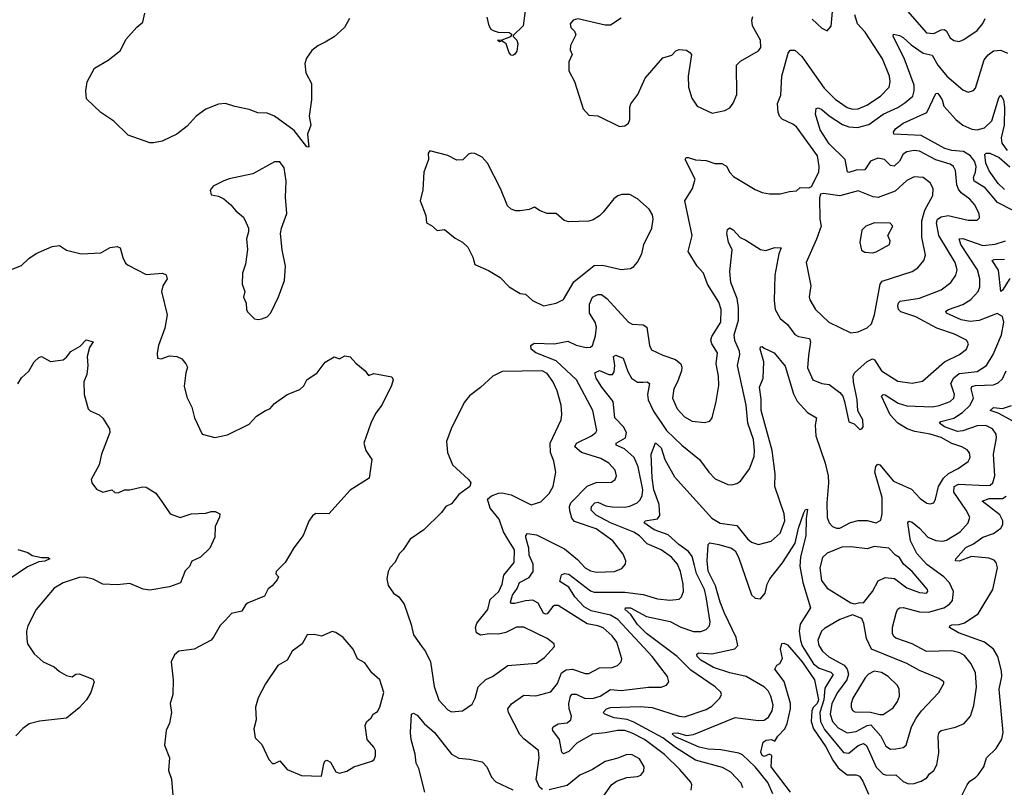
# Model space of a CAD drawing. Extents: x 1468344 to 1613994, y 525695 to 643861.
# Tile 413 of 427: x 1578415 to 1583865, y 632711 to 636958. Entities that reach past the tile are written whole.
import ezdxf

# ---------------------------------------------------------------- set-up
doc = ezdxf.new("R2010")
doc.units = 0

msp = doc.modelspace()

# ---------------------------------------------------------------- linework, layer by layer
at = {"layer": '0CON10XD'}
for points in [[(1582800.9, 636960.9), (1582855, 636912), (1582885, 636896.7), (1582906.9, 636923.1), (1582919.3, 637065)], [(1580240, 636965), (1580213.3, 636915), (1580155, 636863.3), (1580106, 636834), (1580065, 636813.3), (1580032.3, 636787.7), (1580003.3, 636745), (1579993.8, 636715), (1579998.8, 636665), (1580030, 636605), (1580030, 636515), (1580016.7, 636425), (1580026.2, 636375), (1580007.5, 636325), (1580015, 636252.5), (1580005, 636254), (1579934, 636345), (1579824.5, 636424.5), (1579785, 636440.8), (1579732.4, 636442.4), (1579685, 636461.9), (1579605, 636477.1), (1579555, 636494), (1579515, 636490), (1579445, 636464), (1579391.2, 636425), (1579341.2, 636368.8), (1579285, 636324), (1579204.1, 636285.9), (1579155, 636276.7), (1579135, 636276.7), (1579015, 636318.8), (1578936.8, 636396.8), (1578865, 636444), (1578785, 636520), (1578780.6, 636565), (1578787.8, 636615), (1578829.3, 636690.7), (1578904, 636735), (1578973.2, 636786.8), (1579002.1, 636847.9), (1579063, 636917), (1579097.5, 636945), (1579107.5, 636995)], [(1581213.1, 637006.9), (1581202, 636925), (1581148.3, 636871.7), (1581146.2, 636865), (1581167.5, 636845), (1581172.5, 636825), (1581165.8, 636784.2), (1581155, 636766.7), (1581145, 636760), (1581135, 636762.5), (1581124.1, 636774.1), (1581106.7, 636825), (1581085, 636840), (1581070, 636835), (1581060, 636845), (1581085, 636847.5), (1581132.5, 636865), (1581140, 636875), (1581125, 636885.6), (1581065, 636887.5), (1581037, 636897), (1581024.4, 636904.4), (1581013.4, 636923.4), (1581003, 636973)], [(1581448.9, 635178.9), (1581495, 635157.5), (1581550, 635145), (1581573.7, 635146.3), (1581584.8, 635155.2), (1581601.5, 635208.5), (1581607.8, 635257.8), (1581599.7, 635285), (1581569.7, 635335), (1581568, 635385), (1581585, 635422.2), (1581615, 635438.2), (1581635, 635437.3), (1581665.3, 635415.3), (1581785, 635284), (1581805, 635274.4), (1581865, 635270.4), (1581886.4, 635256.4), (1581901.8, 635155), (1581911.8, 635131.8), (1581975, 635101.5), (1582045, 635078.8), (1582073.8, 635055), (1582080.4, 635035), (1582077.5, 635015), (1582056.4, 634953.6), (1582035.5, 634915), (1582027.5, 634865), (1582053.5, 634805), (1582095, 634760), (1582136.8, 634736.8), (1582205, 634728.6), (1582235, 634736), (1582248.6, 634755), (1582270.6, 634845), (1582285.5, 634935), (1582283.5, 634985), (1582270, 635055), (1582277.1, 635115), (1582245.4, 635165), (1582240, 635185), (1582246.1, 635205), (1582295, 635284.2), (1582297.1, 635355), (1582284, 635395), (1582222.1, 635495), (1582199.1, 635555), (1582165, 635594.2), (1582115.6, 635675), (1582137.5, 635765), (1582097.1, 635955), (1582138.8, 636025), (1582154, 636075), (1582097.5, 636185), (1582103.5, 636196.5), (1582115, 636196.4), (1582155, 636182.7), (1582215, 636178.2), (1582262.9, 636162.9), (1582302, 636162), (1582328, 636148), (1582345, 636112), (1582365, 636091.4), (1582485, 636018), (1582525, 636002), (1582565, 635994), (1582625, 635994), (1582675, 636008), (1582715, 636011.2), (1582735, 636030), (1582783, 636027), (1582797.5, 636035), (1582838.1, 636115), (1582840.6, 636145), (1582830.6, 636205), (1582715.2, 636365.2), (1582695, 636380.9), (1582635, 636408.2), (1582620.6, 636425), (1582613.4, 636446.6), (1582608.8, 636495), (1582628.6, 636541.4), (1582634, 636646), (1582668, 636772), (1582680, 636790), (1582705, 636789.2), (1582743.6, 636755), (1582868.5, 636578.5), (1582928.4, 636518.4), (1582995, 636472.5), (1583025, 636462.9), (1583055, 636464.2), (1583104.4, 636485), (1583180, 636535), (1583227.5, 636585), (1583233.8, 636615), (1583230, 636645), (1583190.8, 636740.8), (1583095, 636888.2), (1583051.5, 636935), (1583037.1, 636985)], [(1581744.1, 636965.9), (1581685, 636927.5), (1581655, 636927.1), (1581505, 636962), (1581477.5, 636955), (1581461.2, 636935), (1581466, 636915), (1581485.8, 636895), (1581492.9, 636875), (1581463.3, 636815), (1581462.2, 636792.2), (1581472, 636765), (1581454.5, 636725.5), (1581454, 636675), (1581485.8, 636615.8), (1581534.3, 636464.3), (1581565, 636430), (1581615, 636426.7), (1581735, 636367.5), (1581765, 636370), (1581784, 636385), (1581792.5, 636405), (1581792.5, 636475), (1581798.3, 636491.7), (1581836.7, 636545), (1581876.2, 636635), (1581975, 636747.5), (1582025, 636762.5), (1582047.5, 636785), (1582065, 636793.3), (1582105, 636790), (1582125, 636777.5), (1582132.5, 636765), (1582114, 636645), (1582116, 636585), (1582134.4, 636524.4), (1582165, 636478.8), (1582248.3, 636441.7), (1582317.5, 636455), (1582345, 636470), (1582364.5, 636495.5), (1582384.2, 636545), (1582382.9, 636707.1), (1582405, 636728.8), (1582503.8, 636785), (1582516.7, 636805), (1582514.5, 636845), (1582471.9, 636925), (1582467.5, 636955), (1582472.9, 636975)], [(1583329.6, 637005), (1583434.4, 636885), (1583475, 636881.3), (1583515, 636902.3), (1583533, 636903), (1583545.3, 636895.3), (1583565, 636857.5), (1583585, 636842.9), (1583615, 636838), (1583641.3, 636848.7), (1583715, 636899.2), (1583745, 636936.2), (1583758.1, 636965)], [(1582131.1, 632695), (1582135.6, 632725), (1582129.1, 632739.1), (1582068.8, 632808.8), (1581983.3, 632893.3), (1581873.2, 632975), (1581805, 633011), (1581765, 633024.8), (1581723.7, 633026.3), (1581655, 633012.2), (1581585, 633005.9), (1581498, 632955), (1581455, 632909.6), (1581425, 632897.1), (1581416.4, 632906.4), (1581403.3, 632975), (1581365.7, 633025), (1581364, 633035), (1581368, 633045), (1581395, 633062.9), (1581445, 633067.8), (1581465, 633084), (1581469.1, 633105), (1581455.9, 633145), (1581455.3, 633174.7), (1581464.1, 633215), (1581473.4, 633226.6), (1581495, 633226.2), (1581541.2, 633205), (1581585, 633203.2), (1581628.1, 633215), (1581685, 633251.6), (1581745, 633247.6), (1581895.4, 633265.4), (1581965, 633265.5), (1581994.5, 633275.5), (1582008.6, 633295), (1582001.1, 633325), (1581916.1, 633435), (1581725, 633639.1), (1581685, 633662.9), (1581577.6, 633687.6), (1581539.5, 633709.5), (1581487.5, 633765), (1581455, 633818.6), (1581405, 633850), (1581413.6, 633886.4), (1581430, 633895), (1581455, 633890), (1581575, 633798.2), (1581595, 633790.7), (1581765, 633791.1), (1581865, 633777.4), (1581945, 633754), (1582013.8, 633746.2), (1582065, 633752.9), (1582077.1, 633765), (1582088.5, 633795), (1582086.9, 633835), (1582072.5, 633905), (1582055, 633945.6), (1582022.9, 633985), (1581965, 634025.9), (1581887.6, 634057.6), (1581845, 634102.4), (1581815, 634123), (1581685, 634175.2), (1581606.2, 634216.2), (1581577.9, 634245), (1581580, 634265), (1581598, 634285), (1581615, 634287.9), (1581659.1, 634269.1), (1581695, 634262.9), (1581765, 634261.7), (1581792.8, 634267.2), (1581832.9, 634285), (1581848.5, 634301.5), (1581860, 634325), (1581863.3, 634356.7), (1581837.6, 634485), (1581815.8, 634535), (1581763.1, 634583.1), (1581717.3, 634605), (1581716.2, 634615), (1581768.1, 634645), (1581774, 634675), (1581757, 634705), (1581709.2, 634755), (1581699, 634845), (1581637.7, 634925), (1581606.5, 634975), (1581598.8, 635005), (1581625, 635018), (1581675, 634995.7), (1581695.6, 634994.4), (1581705, 635010), (1581709.3, 635045), (1581700.8, 635095), (1581715, 635102.9), (1581755.7, 635085), (1581781.1, 635011.1), (1581801.3, 634975), (1581835, 634952.9), (1581865, 634951.8), (1581887.5, 634955), (1581900.5, 634945), (1581889.1, 634885), (1581892.8, 634855), (1581922.7, 634792.7), (1581995, 634684.6), (1582079.1, 634605), (1582178.1, 634525), (1582228.6, 634455), (1582265, 634418.6), (1582334.1, 634385.9), (1582355.7, 634384.3), (1582385, 634392), (1582404.3, 634405.7), (1582455, 634473.8), (1582479.3, 634540.7), (1582482.5, 634575), (1582476.7, 634635), (1582444.7, 634725), (1582435.3, 634825), (1582388.2, 635045), (1582400.6, 635105), (1582399.2, 635125), (1582372.6, 635182.6), (1582369.7, 635215), (1582393.9, 635295), (1582393.3, 635365), (1582386.1, 635416.1), (1582350.4, 635505), (1582345.6, 635565), (1582358.6, 635685), (1582337.8, 635727.8), (1582328.5, 635775), (1582332.9, 635797.1), (1582345, 635805.7), (1582364.2, 635795), (1582402.6, 635752.6), (1582435, 635739.1), (1582515, 635686.7), (1582545, 635681.9), (1582595, 635698.5), (1582630, 635695), (1582617, 635663), (1582594.3, 635545), (1582591.7, 635405), (1582597.1, 635355), (1582624.4, 635304.4), (1582665, 635270.9), (1582706.1, 635216.1), (1582725, 635205.3), (1582785.6, 635195), (1582792.1, 635175), (1582781.1, 635101.1), (1582775, 635032.5), (1582804.3, 634965), (1582855, 634945.8), (1582895, 634940.6), (1582955, 634896), (1582970.6, 634875), (1582981.1, 634845), (1583004, 634734), (1583033, 634723), (1583065, 634691.2), (1583076.7, 634695), (1583083.3, 634705), (1583081.2, 634745), (1583053.9, 634793.9), (1583050.8, 634855), (1583030.4, 634955), (1583028.2, 634985), (1583035.3, 635004.7), (1583105, 635066.2), (1583135, 635081.9), (1583145.8, 635075.8), (1583185, 635015.4), (1583275, 634958.5), (1583355, 634946.7), (1583412, 634958), (1583534.1, 635065.9), (1583615.8, 635105), (1583655.8, 635135), (1583665.7, 635165), (1583655.8, 635185), (1583588.7, 635218.7), (1583491.2, 635251.2), (1583375, 635314.1), (1583292.1, 635342.1), (1583279.2, 635355), (1583276.1, 635375), (1583278.3, 635391.7), (1583288.9, 635401.1), (1583395, 635417.1), (1583515, 635463.9), (1583569.5, 635505), (1583596.5, 635545), (1583603.1, 635575), (1583592.4, 635615), (1583502.2, 635765), (1583488.8, 635835), (1583495.8, 635854.2), (1583515, 635866.5), (1583554.8, 635874.8), (1583665, 635849.6), (1583715, 635849.2), (1583727.5, 635862.5), (1583725, 635886.2), (1583700.5, 635935), (1583673.5, 635965), (1583625, 636001.1), (1583610.8, 636020.8), (1583602.5, 636045), (1583594.1, 636124.1), (1583583.3, 636145), (1583565, 636159.6), (1583485, 636182.1), (1583395, 636230), (1583365, 636235.3), (1583325, 636226.8), (1583305.4, 636215), (1583284.1, 636175), (1583255, 636148.2), (1583235, 636151.1), (1583201.4, 636185), (1583165, 636192.8), (1583124.5, 636175), (1583092.7, 636127.3), (1583045, 636126.5), (1583005, 636112.9), (1582997.2, 636117.2), (1582984.6, 636185), (1582895, 636270.9), (1582845, 636348.6), (1582818.9, 636435), (1582823.2, 636466.8), (1582835, 636470.8), (1582855, 636461.5), (1582895.8, 636425.8), (1582968.3, 636378.3), (1583005, 636364.7), (1583051.3, 636361.3), (1583115, 636378.6), (1583194.3, 636435.7), (1583275, 636472.2), (1583315, 636498.8), (1583358.2, 636535), (1583366.5, 636565), (1583365.3, 636595), (1583310.7, 636745), (1583249.2, 636865), (1583251.2, 636878.8), (1583285, 636871.5), (1583305, 636860.4), (1583348.6, 636818.6), (1583415, 636772.5), (1583465, 636762.5), (1583496.6, 636706.6), (1583546.1, 636645), (1583635, 636570.5), (1583665, 636557.5), (1583694.3, 636565.7), (1583705, 636578.8), (1583754, 636736), (1583775.6, 636764.4), (1583805, 636786.4), (1583845, 636789.3), (1583882.9, 636772.9)], [(1583910.5, 635905), (1583827.4, 635947.4), (1583758, 636028), (1583698.5, 636065), (1583694.7, 636084.7), (1583706, 636115), (1583708.4, 636145), (1583700, 636175), (1583677.8, 636205), (1583638, 636228), (1583573.8, 636233.8), (1583535.3, 636245.3), (1583405, 636317.4), (1583254, 636325), (1583251.4, 636335), (1583263.3, 636355), (1583305.7, 636385), (1583435.6, 636444.4), (1583485, 636550), (1583495, 636550.8), (1583505, 636540.6), (1583520.8, 636515), (1583529.7, 636479.7), (1583596.6, 636406.6), (1583635, 636373.7), (1583685, 636352.8), (1583715, 636349.2), (1583755, 636359.5), (1583795, 636397.9), (1583835, 636526.2), (1583845, 636541.2), (1583860.3, 636515), (1583865.2, 636475), (1583863.8, 636375), (1583847.2, 636305), (1583851.4, 636275), (1583880.7, 636235)], [(1581315, 635374.4), (1581385, 635389.2), (1581425, 635410), (1581482.9, 635507.1), (1581595, 635598.9), (1581640.7, 635600.7), (1581745, 635575.8), (1581795, 635582), (1581815, 635593.3), (1581835, 635617.5), (1581858.1, 635661.9), (1581869.4, 635715), (1581914.4, 635805), (1581921.1, 635855), (1581918.3, 635878.3), (1581899.8, 635909.8), (1581835, 635966.9), (1581791.2, 635991.2), (1581748.3, 635991.7), (1581725, 635983.8), (1581703, 635967), (1581645, 635892.5), (1581625, 635872.5), (1581588.3, 635851.7), (1581565, 635843.8), (1581455, 635840), (1581428, 635848), (1581385, 635886.7), (1581335, 635886.7), (1581295, 635900), (1581265, 635920), (1581235, 635907.5), (1581185, 635900), (1581160.7, 635900.7), (1581135, 635910), (1581115, 635927.5), (1581076.7, 636023.3), (1581003.6, 636163.6), (1580975, 636197.5), (1580935, 636217.5), (1580915, 636220), (1580900, 636215), (1580867, 636183), (1580835, 636180), (1580785, 636207.5), (1580685, 636232.5), (1580675, 636220), (1580677.5, 636185), (1580651.2, 636115), (1580647, 636017), (1580632.5, 635955), (1580663.3, 635875), (1580666.7, 635835), (1580695, 635820), (1580725, 635792.5), (1580767, 635797), (1580825, 635750), (1580866.4, 635726.4), (1580895, 635700), (1580922.5, 635645), (1580935, 635603.3), (1581010.7, 635570.7), (1581075, 635532.5), (1581125, 635480), (1581185, 635443.8), (1581215, 635438.8), (1581253.3, 635405), (1581315, 635374.4)], [(1583865, 636018.6), (1583830.9, 636050.9), (1583781.1, 636121.1), (1583763.1, 636165), (1583757.6, 636212.4), (1583765, 636219.5), (1583785, 636219.6), (1583835.7, 636195.7), (1583895.4, 636144.6)], [(1579735, 635298.8), (1579755, 635303.8), (1579785, 635313.8), (1579805, 635336.7), (1579848, 635425), (1579880, 635515), (1579885.8, 635595), (1579867.5, 635685), (1579858.8, 635775), (1579864, 635805), (1579894.3, 635885), (1579885.9, 635975.9), (1579889.1, 636065), (1579878.6, 636138.6), (1579855, 636171.4), (1579825, 636171.1), (1579705, 636105.8), (1579575, 636078), (1579545, 636066.2), (1579485, 636037.5), (1579470, 636015), (1579475, 635990), (1579515, 635982.5), (1579545, 635967.5), (1579583.9, 635933.9), (1579610.5, 635900.5), (1579653.3, 635865), (1579668.8, 635835), (1579681.2, 635805), (1579682, 635785), (1579670, 635745), (1579675.9, 635685.9), (1579664.2, 635605), (1579647.5, 635555), (1579646.2, 635495), (1579661.2, 635455), (1579653.8, 635423.8), (1579669.3, 635389.3), (1579670, 635355), (1579675, 635342.5), (1579715, 635302.5), (1579735, 635298.8)], [(1583015, 635226), (1583055, 635231.9), (1583105, 635252.5), (1583129.4, 635275), (1583146.4, 635325), (1583178.2, 635495), (1583187.8, 635512.2), (1583353.8, 635565), (1583385.8, 635585), (1583419.4, 635625), (1583428.2, 635655), (1583407.5, 635755), (1583409, 635845), (1583425.2, 635904.8), (1583469.5, 635985), (1583470.5, 636025), (1583454.6, 636054.6), (1583415, 636084.4), (1583365, 636089.1), (1583325, 636068.8), (1583261.2, 636008.8), (1583165.9, 635974.1), (1583138.2, 635978.2), (1583055, 636012), (1582955, 635983.1), (1582863.6, 635996.4), (1582847, 635993), (1582841.7, 635971.7), (1582844.4, 635855), (1582850.8, 635815), (1582826, 635744), (1582767.5, 635615), (1582793.6, 635485), (1582784.4, 635425), (1582787.4, 635407.4), (1582820, 635355), (1582894.2, 635285), (1583015, 635226)], [(1583135, 635668.6), (1583155, 635673.3), (1583230, 635715), (1583233.8, 635735), (1583220.5, 635765), (1583248.6, 635815), (1583232.6, 635832.6), (1583145.5, 635834.5), (1583098.8, 635815), (1583077, 635793), (1583065.8, 635725), (1583075, 635682.5), (1583092.3, 635672.3), (1583135, 635668.6)], [(1578363.6, 635573.6), (1578425, 635597.5), (1578465, 635636.7), (1578505.9, 635664.1), (1578595, 635704), (1578635, 635708), (1578675, 635683.3), (1578755, 635663.3), (1578865, 635668), (1578915, 635697.5), (1578953.9, 635703.9), (1578971.2, 635695), (1578985, 635642.5), (1579001.2, 635611.2), (1579015, 635600), (1579115, 635548.8), (1579205, 635556.2), (1579225, 635546.7), (1579231.2, 635525), (1579207.5, 635485), (1579200.4, 635455), (1579231.1, 635325), (1579219.1, 635250.9), (1579183.8, 635155), (1579176.4, 635113.6), (1579177.5, 635085), (1579198.3, 635081.7), (1579245, 635098.6), (1579285, 635094), (1579311.7, 635081.7), (1579334, 635055), (1579343.8, 635035), (1579334.2, 635005), (1579325, 634930), (1579339.5, 634869.5), (1579368, 634815), (1579382, 634755), (1579424.3, 634664.3), (1579495, 634646), (1579565, 634660.8), (1579685, 634720.8), (1579726.2, 634765), (1579775, 634796), (1579800, 634805), (1579825.7, 634834.3), (1579895, 634883.8), (1579965, 634912), (1579986.8, 634933.2), (1580004.4, 634965.6), (1580061.2, 635005), (1580105, 635063.3), (1580155, 635092.5), (1580185, 635082.5), (1580215, 635097.5), (1580245, 635092.5), (1580275, 635057.5), (1580327.5, 635015), (1580345, 634990), (1580375, 635000), (1580475, 634982.5), (1580482.5, 634965), (1580473.3, 634935), (1580420, 634825), (1580385, 634780), (1580358.8, 634725), (1580320, 634615), (1580330, 634575), (1580363.8, 634525), (1580348.8, 634421.2), (1580244.4, 634355.6), (1580126.7, 634225), (1580055, 634226.2), (1580036.1, 634213.9), (1580016.1, 634183.9), (1579984, 634105), (1579933, 634037), (1579884.6, 633955.4), (1579834.4, 633905), (1579832.3, 633892.3), (1579847.5, 633875), (1579840.7, 633859.3), (1579812.5, 633825), (1579790, 633810), (1579770.5, 633769.5), (1579678.8, 633731.2), (1579665, 633720), (1579645, 633686.2), (1579587.6, 633672.4), (1579555, 633636.7), (1579524.2, 633605.8), (1579488.6, 633541.4), (1579474.1, 633525.9), (1579380, 633475), (1579295, 633463.8), (1579271.2, 633445), (1579252.5, 633405), (1579264, 633305), (1579262, 633225), (1579248, 633175), (1579256, 633125), (1579243.9, 633066.1), (1579226.2, 633025), (1579216.2, 632945), (1579243.6, 632873.6), (1579238.8, 632805), (1579255.9, 632755.9), (1579262, 632665)], [(1582417.6, 632707.6), (1582408.5, 632735), (1582351.9, 632795), (1582305, 632820.7), (1582155, 632861.4), (1582045, 632931.2), (1581975, 632985.1), (1581815, 633071.8), (1581776.4, 633086.4), (1581705.7, 633095.7), (1581654, 633115), (1581644.3, 633125), (1581662.2, 633145), (1581685, 633152.8), (1581848.8, 633158.8), (1581915, 633152.9), (1582066, 633105), (1582095, 633101.2), (1582215, 633141.8), (1582245, 633160.9), (1582290.6, 633205), (1582299.4, 633225), (1582295, 633236.9), (1582265, 633267.3), (1582129.2, 633359.2), (1582054.1, 633435), (1581885, 633561.5), (1581835, 633611.6), (1581798, 633668), (1581766.9, 633695), (1581768.8, 633705), (1581795.8, 633705), (1581885, 633656), (1582015, 633627.7), (1582075, 633596.5), (1582145, 633574.1), (1582185, 633573.2), (1582215.3, 633584.7), (1582233.1, 633605), (1582236.9, 633625), (1582215.3, 633764.7), (1582205.4, 633805.4), (1582161.7, 633895), (1582149.2, 633939.2), (1582137.7, 633987.7), (1582116.4, 634016.4), (1582064, 634054), (1582005, 634107.9), (1581927.3, 634135), (1581871.5, 634175), (1581876.2, 634185), (1581944.3, 634195.7), (1581958.4, 634215), (1581954.4, 634275), (1581925, 634356.9), (1581916.4, 634423.6), (1581910.9, 634555), (1581935, 634617.5), (1581965, 634590), (1581986.5, 634525), (1582038.8, 634428.8), (1582245, 634201.1), (1582292.2, 634172.2), (1582385, 634158.9), (1582442.7, 634085), (1582465, 634067.1), (1582504.2, 634054.2), (1582575, 634072.2), (1582625, 634116.7), (1582650.6, 634185), (1582645.8, 634225), (1582595.2, 634375), (1582596.2, 634445), (1582579.2, 634575), (1582519.4, 634795), (1582518.8, 634858.8), (1582509.6, 634925), (1582530, 634975), (1582534.5, 635065), (1582512.9, 635135), (1582515, 635147.5), (1582525, 635150), (1582535, 635140), (1582591.2, 635115), (1582650.9, 635040.9), (1582697.9, 634887.9), (1582718.3, 634848.3), (1582775.5, 634785), (1582825.5, 634755), (1582818.5, 634715), (1582821.2, 634655), (1582872.8, 634505), (1582888.9, 634435), (1582891.1, 634395), (1582881.6, 634285), (1582884.7, 634204.7), (1582894.6, 634174.6), (1582913.6, 634153.6), (1582935, 634144.2), (1582955, 634144.3), (1583013.7, 634176.4), (1583055, 634188.2), (1583105, 634187.9), (1583155, 634174), (1583180.7, 634189.3), (1583188.5, 634225), (1583189.2, 634315), (1583148, 634455), (1583153.1, 634486.9), (1583165, 634499.2), (1583175, 634495.8), (1583252.1, 634405), (1583350.3, 634360.3), (1583398.2, 634308.2), (1583435, 634283.3), (1583455, 634280), (1583474.4, 634285.6), (1583484.5, 634305.5), (1583501.1, 634375), (1583528.5, 634421.5), (1583555, 634446.8), (1583610, 634475), (1583665, 634514.3), (1583675.6, 634535), (1583672.1, 634562.1), (1583658.3, 634578.3), (1583629.4, 634595), (1583575, 634613.8), (1583515, 634645.9), (1583454.6, 634664.6), (1583369.4, 634679.4), (1583327.5, 634695), (1583275, 634725.3), (1583232.2, 634772.2), (1583184.1, 634875.9), (1583193.8, 634885), (1583205, 634883.1), (1583276.9, 634836.9), (1583325, 634822.6), (1583465, 634816.7), (1583505, 634823.2), (1583564.2, 634845.8), (1583584.5, 634865), (1583588.2, 634885), (1583568.8, 634945), (1583585, 634976.8), (1583615, 635000.2), (1583715, 635011.7), (1583766.9, 635045), (1583803.4, 635106.6), (1583849.5, 635215), (1583862.3, 635285), (1583855.4, 635315.4), (1583825, 635332.9), (1583725, 635294.4), (1583675, 635289), (1583625, 635297.2), (1583544.5, 635335), (1583541.9, 635345), (1583555, 635354.5), (1583635, 635381.5), (1583680.1, 635409.9), (1583720.4, 635455), (1583729.5, 635480.5), (1583728.8, 635525), (1583716.7, 635575), (1583623.4, 635715), (1583614.6, 635745), (1583635, 635746.8), (1583745, 635709.5), (1583815, 635716), (1583871.9, 635735)], [(1583895, 635527.1), (1583855, 635460.8), (1583845, 635453.8), (1583832.7, 635572.7), (1583798.1, 635625), (1583807.9, 635632.1), (1583865, 635633.6)], [(1578405, 634944.2), (1578425, 634975.8), (1578465, 635014), (1578495.8, 635065), (1578520.3, 635089.7), (1578535, 635093.8), (1578586.4, 635066.4), (1578655, 635076.2), (1578675, 635091.2), (1578697.8, 635122.2), (1578748.9, 635151.1), (1578783.6, 635186.4), (1578822.5, 635175), (1578801.2, 635145), (1578789.4, 635095), (1578792.5, 635045), (1578786.4, 634995), (1578770.6, 634955), (1578772, 634885), (1578793.8, 634805), (1578805, 634793.8), (1578855, 634771.2), (1578875, 634753.3), (1578911.2, 634695), (1578913.8, 634675), (1578867.1, 634555), (1578854.4, 634495.6), (1578810, 634415), (1578814, 634395), (1578840.9, 634360.9), (1578875.7, 634344.3), (1578925, 634356.7), (1578942.3, 634342.3), (1578959.5, 634340.5), (1578995, 634357.5), (1579025, 634356.7), (1579095, 634373.8), (1579115, 634371.2), (1579167.7, 634337.7), (1579206, 634286), (1579247.5, 634225), (1579303.9, 634203.9), (1579365, 634223.3), (1579445, 634227.5), (1579475, 634236.7), (1579496.4, 634236.4), (1579523.3, 634223.3), (1579521.2, 634205), (1579496.7, 634155), (1579495.8, 634094.2), (1579466.7, 634035), (1579415.8, 633984.2), (1579368.3, 633961.7), (1579355, 633932.5), (1579330.8, 633909.2), (1579305, 633842.5), (1579245, 633820.8), (1579135, 633802), (1579097.7, 633807.7), (1579025, 633839.2), (1578955, 633831.4), (1578875, 633834.5), (1578821.9, 633861.9), (1578775, 633874.6), (1578745, 633872.3), (1578655, 633841.8), (1578605, 633812.2), (1578507.1, 633695), (1578459.2, 633605), (1578452.5, 633575), (1578455, 633530), (1578458.8, 633505), (1578495, 633448.8), (1578545.6, 633405.6), (1578605, 633377.5), (1578635, 633351.4), (1578675, 633329.2), (1578705, 633323.3), (1578725, 633337.5), (1578745, 633338.8), (1578819.3, 633309.3), (1578827.5, 633295), (1578808.8, 633235), (1578784.4, 633195), (1578745, 633150.6), (1578675, 633094.2), (1578525, 633078), (1578468, 633062), (1578433, 633037), (1578393.4, 632996.6)], [(1581308.8, 632698.8), (1581291.7, 632711.7), (1581274.4, 632755), (1581290.9, 632875), (1581287.3, 632915), (1581208.1, 632978.1), (1581183.6, 633003.6), (1581120.4, 633125), (1581116.5, 633145), (1581136.8, 633173.2), (1581205, 633220.4), (1581272.5, 633217.5), (1581355, 633238.8), (1581391.8, 633285), (1581414.7, 633345), (1581439, 633361), (1581475.6, 633365.6), (1581545, 633340), (1581565, 633340.9), (1581625, 633373.1), (1581695, 633374.5), (1581723.8, 633385), (1581744.2, 633405), (1581747.4, 633422.6), (1581720.4, 633515), (1581695, 633548.8), (1581645, 633593.8), (1581615.2, 633605.2), (1581555, 633614.7), (1581395, 633716.9), (1581375, 633717.5), (1581365, 633711.5), (1581335, 633671.5), (1581325, 633669.1), (1581315, 633675.5), (1581285, 633730.4), (1581255, 633746.8), (1581215, 633743.5), (1581155, 633727.4), (1581137.5, 633727.5), (1581131.2, 633735), (1581142.3, 633775), (1581168.6, 633811.4), (1581180.9, 633845), (1581235, 633871.1), (1581256.6, 633905), (1581257.6, 633945), (1581235.7, 633995.7), (1581232.5, 634035), (1581216.4, 634093.6), (1581216.9, 634105), (1581225.5, 634114.5), (1581275, 634108.7), (1581431.1, 634031.1), (1581501.5, 633971.5), (1581545, 633924.6), (1581575, 633908), (1581608.1, 633901.9), (1581707.5, 633905), (1581747.6, 633922.4), (1581768.8, 633945), (1581770, 633965), (1581755, 634001.2), (1581698.5, 634075), (1581605, 634141), (1581485, 634180.9), (1581470.9, 634200.9), (1581460.2, 634240.2), (1581457.8, 634265), (1581464.7, 634285), (1581555, 634376.6), (1581605, 634398), (1581689.7, 634400.3), (1581711.2, 634415), (1581718.1, 634435), (1581710.6, 634465), (1581675.4, 634505.4), (1581631.2, 634531.2), (1581525, 634564.3), (1581487.3, 634595), (1581496.2, 634615), (1581579.4, 634655), (1581604.4, 634675), (1581608.5, 634685), (1581587.7, 634795), (1581497.6, 634965), (1581385, 635070.2), (1581272.5, 635115), (1581245.5, 635135), (1581244.6, 635155.4), (1581262.3, 635167.7), (1581375, 635163.9), (1581448.9, 635178.9)], [(1580805, 633128), (1580865, 633134.2), (1580919.1, 633170.9), (1580935.5, 633204.5), (1580953.4, 633266.6), (1580995, 633306.9), (1581031.2, 633325), (1581117.5, 633385), (1581275, 633398.6), (1581320.2, 633429.8), (1581375, 633490), (1581372.5, 633505), (1581333.8, 633535), (1581205, 633597.8), (1581165, 633596.9), (1581105, 633568.5), (1581065, 633558.5), (1581015, 633560.9), (1580965, 633552.5), (1580942.5, 633565), (1580937.9, 633595), (1580945, 633618.6), (1581006.9, 633695), (1581019.2, 633750.8), (1581067.6, 633795), (1581085.3, 633835), (1581094.1, 633885), (1581152.7, 633955), (1581153.1, 634025), (1581116.1, 634083.9), (1581092.2, 634125), (1581068.7, 634195), (1581018.2, 634255), (1581004.4, 634305.6), (1581026, 634324), (1581065, 634338.9), (1581085, 634340), (1581135, 634328.5), (1581245.5, 634274.5), (1581298.6, 634291.4), (1581345, 634336), (1581367.1, 634375), (1581381.9, 634455), (1581370.6, 634515), (1581353.3, 634563.3), (1581351.3, 634615), (1581412.2, 634745), (1581416.5, 634775), (1581411.5, 634825), (1581389.6, 634905), (1581365.8, 634955.8), (1581335, 635000.5), (1581306.7, 635015), (1581085, 635011.9), (1581034.4, 634985.6), (1580965, 634923.3), (1580905, 634876.2), (1580875, 634840), (1580804, 634695), (1580778, 634625), (1580783, 634563), (1580811.2, 634495), (1580898.8, 634415), (1580911.2, 634395), (1580906.2, 634375), (1580845, 634331.4), (1580805, 634279.4), (1580773.8, 634265), (1580748.9, 634231.1), (1580651.2, 634135), (1580575.6, 634084.4), (1580536.7, 634025), (1580515, 634002.5), (1580493.6, 633956.4), (1580465, 633926.7), (1580454, 633905), (1580448, 633865), (1580455, 633827.5), (1580483.3, 633785), (1580514.2, 633764.2), (1580542.5, 633725), (1580582.4, 633612.4), (1580595.4, 633555.4), (1580638.3, 633491.7), (1580661.9, 633461.9), (1580688.8, 633405), (1580708.6, 633268.6), (1580735, 633192.5), (1580785, 633139.2), (1580805, 633128)], [(1583245, 633562.5), (1583245, 633597.5), (1583266, 633674), (1583274.4, 633695), (1583285, 633703.3), (1583305, 633706.7), (1583395, 633681.4), (1583445, 633680.2), (1583530, 633705), (1583560.9, 633725), (1583577.7, 633745), (1583583.8, 633795), (1583561.7, 633841.7), (1583529.2, 633875), (1583435, 633944.7), (1583380.3, 634005), (1583344.7, 634075), (1583330, 634175), (1583335.8, 634184.2), (1583355, 634178.2), (1583396.2, 634145), (1583442.3, 634095), (1583485, 634075.8), (1583525, 634072.6), (1583545, 634078.1), (1583621.2, 634125), (1583665.3, 634174.7), (1583673.8, 634205), (1583654.1, 634245), (1583586.2, 634345), (1583586.5, 634375), (1583611.3, 634388.7), (1583765, 634380.3), (1583786.4, 634383.6), (1583802.1, 634395), (1583812.9, 634435), (1583804.2, 634555), (1583820.9, 634645), (1583818.9, 634665), (1583799.1, 634695), (1583762.8, 634712.8), (1583715, 634711.4), (1583635, 634683.3), (1583605, 634680.4), (1583533.8, 634705), (1583505.6, 634725), (1583512.5, 634735), (1583585, 634753.7), (1583632.5, 634785), (1583676, 634825), (1583694.7, 634865), (1583681.2, 634915), (1583685, 634927.9), (1583705.2, 634934.8), (1583805, 634938.1), (1583830.3, 634949.7), (1583855, 634971.8), (1583875.2, 635014.8)], [(1583915, 634735.4), (1583831.1, 634781.1), (1583786.2, 634795), (1583805, 634812.9), (1583855, 634806.8), (1583905, 634824.1)], [(1583630, 632665), (1583658.6, 632725), (1583674.2, 632745), (1583705.4, 632764.6), (1583719.3, 632780.7), (1583750.8, 632825), (1583765.7, 632874.3), (1583820, 632925), (1583851.7, 632978.3), (1583859.1, 633015), (1583836.1, 633255), (1583850.8, 633325), (1583850, 633355), (1583829.3, 633435), (1583805.4, 633475), (1583754.8, 633514.8), (1583612, 633565), (1583561.2, 633595), (1583563.8, 633605), (1583575, 633610), (1583615, 633611.1), (1583645, 633620.4), (1583719.7, 633670.3), (1583800.6, 633805), (1583826.5, 633925), (1583818.8, 633955), (1583808.1, 633968.1), (1583779.4, 633979.4), (1583682.5, 633987.5), (1583615, 633962.2), (1583594.3, 633965), (1583595.7, 633975), (1583651.9, 634038.1), (1583695, 634057.5), (1583745, 634094.5), (1583805.4, 634115), (1583845.8, 634144.2), (1583855.8, 634165), (1583856.2, 634185), (1583839.4, 634219.4), (1583742.9, 634295), (1583781.3, 634308.7), (1583855, 634309.8), (1583875, 634322.2)], [(1582584, 632675), (1582555, 632738), (1582485, 632825.3), (1582415, 632891.7), (1582395, 632900.6), (1582295, 632918.5), (1582225, 632921.6), (1582175.9, 632934.1), (1582045, 632990), (1582027.8, 633005), (1582030, 633010), (1582055, 633012.8), (1582105, 632997.8), (1582145, 633004.2), (1582375, 633096.7), (1582505, 633081.2), (1582535, 633083.4), (1582560.1, 633099.9), (1582580.7, 633135), (1582585.3, 633165.3), (1582573.3, 633215), (1582557.1, 633245), (1582536.7, 633265), (1582435.7, 633325), (1582345, 633343.9), (1582255, 633374.2), (1582185.6, 633415), (1582164.4, 633435), (1582162.7, 633447.3), (1582174.6, 633455.4), (1582245, 633450), (1582372.9, 633477.1), (1582389.1, 633495), (1582380.5, 633540.5), (1582315.2, 633675), (1582291.2, 633735), (1582266.4, 633826.4), (1582225, 633906.2), (1582220, 633965), (1582226.2, 634055), (1582235, 634063.8), (1582285, 634054.5), (1582355, 634034.5), (1582375, 634020.4), (1582394.2, 633985), (1582465, 633776), (1582485, 633756.9), (1582515, 633754.3), (1582541.1, 633785), (1582552.5, 633835), (1582566.8, 633865), (1582637.8, 633952.2), (1582707.2, 634062.8), (1582725, 634144), (1582755, 634230), (1582765, 634247.5), (1582775, 634250), (1582768, 634198), (1582765.4, 634105), (1582737.3, 633985), (1582732.9, 633935), (1582748.7, 633845), (1582792.5, 633705), (1582735.7, 633614.3), (1582729.7, 633575), (1582735.8, 633524.3), (1582745, 633493.9), (1582809.5, 633395), (1582840.4, 633370.4), (1582905, 633348.1), (1582917.1, 633335), (1582871.2, 633258.8), (1582865.6, 633195), (1582843.6, 633125), (1582847.6, 633075), (1582870.4, 633030.4), (1582975, 632903.4), (1583005, 632899.3), (1583055, 632942.5), (1583085, 632953.2), (1583101.7, 632941.7), (1583119, 632905), (1583155, 632822.7), (1583195, 632784.7), (1583215, 632778.4), (1583265, 632780.5), (1583305, 632743.6), (1583335, 632731.1), (1583365, 632732.2), (1583405, 632744.5), (1583435, 632763.1), (1583450.6, 632785), (1583475.3, 632804.7), (1583491.5, 632835), (1583502.6, 632902.6), (1583498.5, 632995), (1583503.7, 633016.3), (1583515, 633025.6), (1583595, 633043.1), (1583642, 633065), (1583677.5, 633105), (1583696.3, 633163.7), (1583710, 633265), (1583705.4, 633345), (1583681.8, 633395), (1583645, 633439.5), (1583618, 633455), (1583575, 633466.6), (1583433.3, 633463.3), (1583355, 633505.4), (1583265, 633536.5), (1583253.1, 633545), (1583245, 633562.5)], [(1578405, 634026.7), (1578459.5, 634009.5), (1578485, 633993.8), (1578535, 633983.3), (1578573, 633983), (1578582.5, 633975), (1578555, 633962.5), (1578521.2, 633958.8), (1578458.2, 633931.8), (1578245, 633787.8)], [(1583035, 633725.8), (1583065, 633733.3), (1583085, 633731.2), (1583135.4, 633795), (1583165.7, 633854.3), (1583205, 633871.8), (1583256.9, 633866.9), (1583325, 633814.6), (1583395, 633788.5), (1583434.3, 633785.7), (1583441.4, 633795), (1583440, 633805), (1583355, 633905.3), (1583306.3, 633946.3), (1583285, 633982.5), (1583263.3, 633995), (1583225, 634033.6), (1583145, 634042.9), (1583105, 634030), (1583015, 634042.5), (1582965, 634040.5), (1582885, 634007.5), (1582858.2, 633981.8), (1582842.9, 633925), (1582853.3, 633855), (1582885, 633813.5), (1583015, 633732.5), (1583035, 633725.8)], [(1583235, 632922.5), (1583265, 632923.3), (1583305, 632932.2), (1583320.6, 632945), (1583350.4, 633045), (1583376.6, 633093.4), (1583406.2, 633133.8), (1583502.2, 633235), (1583530, 633285), (1583530, 633295), (1583502.5, 633312.5), (1583395, 633357.2), (1583326, 633396), (1583128.8, 633475), (1583102.4, 633535), (1583087.3, 633617.3), (1583075.9, 633645.9), (1583025, 633666.2), (1582955, 633640.5), (1582869.4, 633590.6), (1582853.8, 633575), (1582832.8, 633525), (1582838.8, 633495), (1582857.6, 633465), (1582893.4, 633433.5), (1582977.5, 633387.5), (1582995.7, 633365), (1583003, 633337), (1582993, 633305), (1582941.4, 633235), (1582910.2, 633175), (1582901.7, 633115), (1582914.6, 633074.6), (1582945, 633041), (1582995, 633012.4), (1583045, 633019.2), (1583105, 633053.7), (1583126.2, 633056.2), (1583181.2, 632995), (1583209.6, 632939.6), (1583235, 632922.5)], [(1580085, 632773.3), (1580098.3, 632841.7), (1580104.7, 632855.3), (1580115, 632860.5), (1580135, 632851.1), (1580165, 632796.2), (1580185, 632789.2), (1580225, 632800), (1580265, 632824), (1580363.9, 632856.1), (1580376.2, 632865), (1580384, 632885), (1580384, 632915), (1580375, 632933.8), (1580338.1, 632975), (1580326.9, 633053.1), (1580335, 633073.8), (1580360, 633095), (1580371.2, 633115), (1580395, 633131.2), (1580407.5, 633155), (1580430, 633235), (1580408, 633305), (1580363.8, 633345), (1580325, 633400), (1580285, 633422.5), (1580261.2, 633475), (1580205, 633540), (1580165, 633567.5), (1580145, 633572.5), (1580085, 633546.7), (1580047.5, 633557.5), (1580005.7, 633554.3), (1579978.8, 633505), (1579923.8, 633465), (1579895.7, 633414.3), (1579844.2, 633385.8), (1579776.1, 633283.9), (1579734.2, 633205.8), (1579720, 633155), (1579723.3, 633085), (1579711.2, 633035), (1579717.5, 632985), (1579755, 632947.5), (1579793.8, 632865), (1579815, 632843.3), (1579825, 632842.5), (1579855, 632857.5), (1579895, 632810), (1579975, 632776.7), (1580085, 632773.3)], [(1582575.4, 632975.4), (1582595, 632966.7), (1582610.4, 632995), (1582649.5, 633035), (1582663.1, 633065), (1582681.3, 633145), (1582680.5, 633175), (1582647.1, 633297.1), (1582594, 633365), (1582605, 633386.7), (1582623, 633397), (1582636.4, 633423.6), (1582626.7, 633475), (1582632.5, 633507.5), (1582645, 633508.8), (1582665, 633500), (1582745, 633405.6), (1582814.1, 633305), (1582835.6, 633195.6), (1582828, 633175), (1582806.4, 633153.6), (1582798.6, 633135), (1582795.4, 633075), (1582808.1, 633035), (1582877.3, 632935), (1582915, 632861.9), (1582945, 632818.8), (1582995, 632780), (1583045, 632780.4), (1583063.3, 632773.3), (1583081.8, 632745), (1583112.7, 632672.7)], [(1583175, 633113.2), (1583195, 633114.7), (1583248.9, 633151.1), (1583273.5, 633185), (1583285.5, 633215), (1583283.3, 633255), (1583273.1, 633275), (1583222.2, 633325), (1583185, 633347.1), (1583145, 633353.5), (1583113.4, 633336.6), (1583095, 633316.9), (1583026.2, 633205), (1583016.2, 633175), (1583016.4, 633155), (1583025, 633135.8), (1583037.9, 633127.9), (1583125, 633127.8), (1583175, 633113.2)], [(1580657.5, 632685), (1580623.6, 632815), (1580610, 632845), (1580604.1, 632895), (1580581.5, 632975), (1580577.8, 633015), (1580584.4, 633115.6), (1580595, 633122), (1580615, 633110.8), (1580654.4, 633065), (1580710, 633015), (1580805, 632894.5), (1580845, 632872.5), (1580905, 632867.5), (1580975, 632852.2), (1581000.8, 632825), (1581026.7, 632766.7), (1581051.1, 632741.1), (1581145, 632697.3)], [(1582682, 632685), (1582573.8, 632825), (1582577.7, 632887.7), (1582565, 632894.5), (1582535, 632882.5), (1582525, 632887.1), (1582517.1, 632905), (1582529.4, 632960.6), (1582547.3, 632972.7), (1582575.4, 632975.4)], [(1581568.8, 632551.2), (1581690, 632725), (1581718.8, 632745), (1581775, 632765.7), (1581835, 632770.6), (1581852.2, 632777.8), (1581870.3, 632799.7), (1581872.2, 632825), (1581845, 632867.9), (1581805, 632890.4), (1581775, 632893.5), (1581725, 632871.9), (1581655, 632854.4), (1581585, 632809.2), (1581515, 632778.6), (1581445, 632721.9), (1581345, 632696.7)]]:
    msp.add_lwpolyline(points, dxfattribs=at)

doc.saveas('drawing.dxf')
